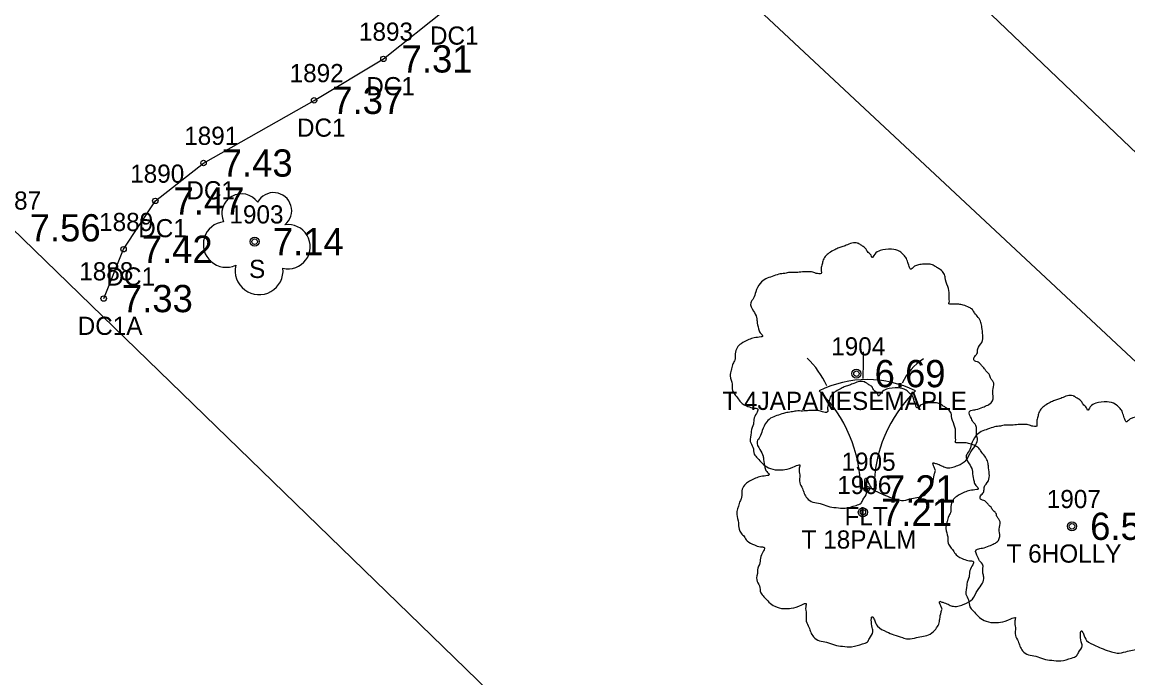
# Model space of a CAD drawing. Extents: x 2608598 to 2610682, y 641451 to 643526.
# Drawn here: x 2609158.2 to 2609219, y 642938.9 to 642975 of the extents above; entities that cross this region are included whole.
import ezdxf

# ---------------------------------------------------------------- set-up
doc = ezdxf.new("R2010")
doc.units = 0
for name, color, linetype in [('RD_EX_Bldg', 7, 'Continuous'), ('RD_EX_Bldg_txCode', 7, 'Continuous'), ('RD_EX_BldgApp', 7, 'Continuous'), ('RD_EX_BldgApp_txCode', 7, 'Continuous'), ('RD_EX_Conc', 7, 'Continuous'), ('RD_EX_Conc_txCode', 7, 'Continuous'), ('RD_EX_DR_Pipe', 7, 'Continuous'), ('RD_EX_Road', 7, 'Continuous'), ('RD_EX_TX_Bldg_ELEV', 7, 'Continuous'), ('RD_EX_TX_BldgApp_ELEV', 7, 'Continuous'), ('RD_EX_TX_Conc_ELEV', 7, 'Continuous'), ('RD_EX_TX_VEG_ELEV', 7, 'Continuous'), ('RD_EX_VEG', 7, 'Continuous'), ('RD_EX_VEG_txCode', 7, 'Continuous'), ('RD_SMD_Locator', 7, 'Continuous')]:
    doc.layers.add(name, color=color, linetype=linetype)

msp = doc.modelspace()

# ---------------------------------------------------------------- linework, layer by layer
at = {"layer": 'RD_EX_Bldg'}
msp.add_lwpolyline([(2609131.739, 642937.949), (2609157.607, 642963.648), (2609221.367, 642901.728), (2609195.499, 642876.028), (2609131.739, 642937.949)], dxfattribs=at)
at = {"layer": 'RD_EX_BldgApp'}
msp.add_line((2609204.314, 642949.296), (2609205.064, 642949.296), dxfattribs=at)
for centre, radius, start, end in [((2609166.608, 642956.634), 37.876, 358.06712, 0.27154), ((2609197.997, 642952.938), 4.895, 24.32791, 46.26654), ((2609209.578, 642953.689), 3.283, 123.29064, 154.48862), ((2609204.689, 642949.296), 5.997, 63.77943, 116.22057), ((2609196.814, 642949.296), 7.5, 0, 45.83662), ((2609212.564, 642949.296), 7.5, 134.16338, 180)]:
    msp.add_arc(centre, radius, start, end, dxfattribs=at)
at = {"layer": 'RD_EX_Conc'}
msp.add_lwpolyline([(2609162.68, 642959.754), (2609163.773, 642962.47), (2609165.522, 642965.128), (2609168.171, 642967.213), (2609174.254, 642970.662), (2609178.069, 642972.943), (2609181.572, 642975.727), (2609191.54, 642985.525), (2609194.348, 642987.393), (2609197.913, 642988.365)], dxfattribs=at)
at = {"layer": 'RD_EX_DR_Pipe'}
msp.add_lwpolyline([(2609067.894, 643101.844), (2609174.278, 642998.399), (2609174.637, 642998.15), (2609264.347, 642914.358)], dxfattribs=at)
at = {"layer": 'RD_EX_Road'}
msp.add_lwpolyline([(2608806.889, 643364.989), (2608810.184, 643361.1), (2608820.754, 643351.249), (2608881.81, 643292.235), (2608917.833, 643257.495), (2608933.208, 643242.709), (2608954.068, 643222.833), (2609026.064, 643154.189), (2609039.601, 643139.963), (2609073.879, 643106.954), (2609100.48, 643081.888), (2609124.194, 643058.866), (2609171.612, 643013.711), (2609183.195, 643002.284), (2609197.913, 642988.365), (2609247.586, 642940.954), (2609328.02, 642863.599), (2609402.609, 642790.299), (2609474.235, 642720.69), (2609483.838, 642711.579), (2609495.782, 642699.917), (2609509.808, 642686.45)], dxfattribs=at)
at = {"layer": 'RD_EX_VEG'}
for centre, radius in [((2609170.983, 642962.886), 0.25), ((2609204.093, 642955.624), 0.25), ((2609204.08, 642955.605), 0.0001), ((2609204.449, 642947.995), 0.25), ((2609204.437, 642947.977), 0.0001), ((2609215.955, 642947.222), 0.25), ((2609215.943, 642947.204), 0.0001)]:
    msp.add_circle(centre, radius, dxfattribs=at)
for centre, radius, start, end in [((2609170.262, 642964.433), 1.084, 34.97629, 204.75602), ((2609172.028, 642964.588), 0.995, 308.76261, 152.04674), ((2609169.419, 642962.731), 1.257, 96.45179, 294.73401), ((2609172.823, 642962.607), 1.218, 256.56668, 98.10463), ((2609171.228, 642961.29), 1.318, 166.88266, 5.75893)]:
    msp.add_arc(centre, radius, start, end, dxfattribs=at)
for points in [[(2609204.225, 642962.792), (2609203.925, 642962.817), (2609203.6, 642962.717), (2609203.35, 642962.617), (2609203.125, 642962.542), (2609202.9, 642962.442), (2609202.6, 642962.267), (2609202.375, 642962.067), (2609202.25, 642961.817), (2609202.2, 642961.592), (2609202.151, 642961.317), (2609202.151, 642961.142), (2609202.026, 642961.117), (2609201.876, 642961.142), (2609201.626, 642961.217), (2609201.376, 642961.217), (2609201.126, 642961.217), (2609200.776, 642961.192), (2609200.426, 642961.192), (2609200.151, 642961.142), (2609199.827, 642961.092), (2609199.452, 642960.967), (2609199.102, 642960.842), (2609198.802, 642960.592), (2609198.552, 642960.118), (2609198.427, 642959.768), (2609198.277, 642959.518), (2609198.427, 642959.068), (2609198.602, 642958.718), (2609198.627, 642958.518), (2609198.702, 642958.094), (2609198.802, 642957.869), (2609198.927, 642957.669), (2609198.852, 642957.644), (2609198.477, 642957.594), (2609198.177, 642957.494), (2609197.752, 642957.269), (2609197.528, 642957.044), (2609197.428, 642956.719), (2609197.403, 642956.369), (2609197.303, 642956.169), (2609197.228, 642955.895), (2609197.203, 642955.82), (2609197.153, 642955.495), (2609197.253, 642955.045), (2609197.278, 642954.695), (2609197.403, 642954.47), (2609197.553, 642954.295), (2609197.727, 642954.045), (2609198.127, 642953.82), (2609198.452, 642953.72), (2609198.652, 642953.696), (2609198.477, 642953.196), (2609198.427, 642952.846), (2609198.302, 642952.446), (2609198.302, 642952.371), (2609198.252, 642951.896), (2609198.402, 642951.571), (2609198.477, 642951.197), (2609198.652, 642950.972), (2609198.927, 642950.672), (2609199.252, 642950.447), (2609199.752, 642950.322), (2609200.151, 642950.347), (2609200.726, 642950.522), (2609200.976, 642950.597), (2609200.951, 642950.422), (2609200.976, 642950.047), (2609200.976, 642949.622), (2609201.126, 642949.297), (2609201.226, 642949.023), (2609201.376, 642948.773), (2609201.701, 642948.548), (2609202.101, 642948.473), (2609202.525, 642948.323), (2609202.975, 642948.248), (2609203.475, 642948.223), (2609204.075, 642948.373), (2609204.35, 642948.498), (2609204.45, 642948.673), (2609204.649, 642949.048), (2609204.599, 642949.272), (2609204.624, 642949.872), (2609204.724, 642949.697), (2609204.899, 642949.347), (2609205.399, 642949.048), (2609205.799, 642948.873), (2609206.274, 642948.723), (2609206.574, 642948.648), (2609207.048, 642948.723), (2609207.423, 642948.798), (2609207.798, 642948.923), (2609208.098, 642949.197), (2609208.273, 642949.472), (2609208.323, 642949.747), (2609208.398, 642950.122), (2609208.448, 642950.297)], [(2609208.448, 642950.297), (2609208.373, 642950.472), (2609208.323, 642950.722), (2609208.398, 642950.697), (2609208.573, 642950.647), (2609208.848, 642950.522), (2609209.073, 642950.447), (2609209.397, 642950.472), (2609209.672, 642950.572), (2609210.122, 642950.847), (2609210.397, 642951.322), (2609210.672, 642951.721), (2609210.747, 642952.046), (2609210.697, 642952.271), (2609210.672, 642952.771), (2609210.472, 642953.021), (2609210.422, 642953.146), (2609210.322, 642953.546), (2609210.397, 642953.596), (2609210.672, 642953.646), (2609211.047, 642953.77), (2609211.322, 642953.895), (2609211.546, 642954.07), (2609211.621, 642954.295), (2609211.596, 642954.695), (2609211.646, 642955.095), (2609211.571, 642955.245), (2609211.471, 642955.395), (2609211.396, 642955.595), (2609211.247, 642955.745), (2609211.147, 642955.895), (2609211.047, 642955.994), (2609210.922, 642956.144), (2609210.747, 642956.269), (2609210.597, 642956.319), (2609210.547, 642956.469), (2609210.697, 642956.669), (2609210.747, 642956.769), (2609210.772, 642956.994), (2609210.997, 642957.344), (2609211.047, 642957.744), (2609210.997, 642958.169), (2609210.947, 642958.443), (2609210.797, 642958.718), (2609210.597, 642958.968), (2609210.472, 642959.143), (2609210.297, 642959.268), (2609209.972, 642959.393), (2609209.722, 642959.443), (2609209.372, 642959.443), (2609209.172, 642959.493), (2609209.197, 642959.543), (2609209.197, 642959.693), (2609209.197, 642959.968), (2609209.122, 642960.418), (2609208.973, 642960.917), (2609208.973, 642960.942), (2609208.873, 642961.192), (2609208.648, 642961.392), (2609208.473, 642961.492), (2609208.273, 642961.617), (2609208.023, 642961.642), (2609207.723, 642961.642), (2609207.448, 642961.592), (2609207.248, 642961.492), (2609207.073, 642961.367), (2609206.998, 642961.517), (2609206.898, 642961.817), (2609206.848, 642961.967), (2609206.699, 642962.142), (2609206.474, 642962.342), (2609206.024, 642962.467), (2609205.399, 642962.392), (2609205.099, 642962.192), (2609204.949, 642962.017), (2609204.899, 642962.142), (2609204.699, 642962.342), (2609204.599, 642962.517), (2609204.425, 642962.642), (2609204.275, 642962.742), (2609204.175, 642962.792)], [(2609204.581, 642955.163), (2609204.281, 642955.188), (2609203.957, 642955.088), (2609203.707, 642954.988), (2609203.482, 642954.913), (2609203.257, 642954.813), (2609202.957, 642954.638), (2609202.732, 642954.438), (2609202.607, 642954.188), (2609202.557, 642953.963), (2609202.507, 642953.688), (2609202.507, 642953.513), (2609202.382, 642953.488), (2609202.232, 642953.513), (2609201.982, 642953.588), (2609201.733, 642953.588), (2609201.483, 642953.588), (2609201.133, 642953.563), (2609200.783, 642953.563), (2609200.508, 642953.513), (2609200.183, 642953.463), (2609199.808, 642953.338), (2609199.459, 642953.213), (2609199.159, 642952.964), (2609198.909, 642952.489), (2609198.784, 642952.139), (2609198.634, 642951.889), (2609198.784, 642951.439), (2609198.959, 642951.089), (2609198.984, 642950.889), (2609199.059, 642950.465), (2609199.159, 642950.24), (2609199.284, 642950.04), (2609199.209, 642950.015), (2609198.834, 642949.965), (2609198.534, 642949.865), (2609198.109, 642949.64), (2609197.884, 642949.415), (2609197.784, 642949.09), (2609197.759, 642948.74), (2609197.659, 642948.541), (2609197.584, 642948.266), (2609197.559, 642948.191), (2609197.509, 642947.866), (2609197.609, 642947.416), (2609197.634, 642947.066), (2609197.759, 642946.841), (2609197.909, 642946.666), (2609198.084, 642946.416), (2609198.484, 642946.192), (2609198.809, 642946.092), (2609199.009, 642946.067), (2609198.834, 642945.567), (2609198.784, 642945.217), (2609198.659, 642944.817), (2609198.659, 642944.742), (2609198.609, 642944.267), (2609198.759, 642943.942), (2609198.834, 642943.568), (2609199.009, 642943.343), (2609199.284, 642943.043), (2609199.608, 642942.818), (2609200.108, 642942.693), (2609200.508, 642942.718), (2609201.083, 642942.893), (2609201.333, 642942.968), (2609201.308, 642942.793), (2609201.333, 642942.418), (2609201.333, 642941.993), (2609201.483, 642941.669), (2609201.583, 642941.394), (2609201.733, 642941.144), (2609202.057, 642940.919), (2609202.457, 642940.844), (2609202.882, 642940.694), (2609203.332, 642940.619), (2609203.832, 642940.594), (2609204.431, 642940.744), (2609204.706, 642940.869), (2609204.806, 642941.044), (2609205.006, 642941.419), (2609204.956, 642941.644), (2609204.981, 642942.243), (2609205.081, 642942.068), (2609205.256, 642941.718), (2609205.756, 642941.419), (2609206.156, 642941.244), (2609206.63, 642941.094), (2609206.93, 642941.019), (2609207.405, 642941.094), (2609207.78, 642941.169), (2609208.155, 642941.294), (2609208.455, 642941.569), (2609208.63, 642941.843), (2609208.68, 642942.118), (2609208.754, 642942.493), (2609208.804, 642942.668)], [(2609208.804, 642942.668), (2609208.73, 642942.843), (2609208.68, 642943.093), (2609208.754, 642943.068), (2609208.929, 642943.018), (2609209.204, 642942.893), (2609209.429, 642942.818), (2609209.754, 642942.843), (2609210.029, 642942.943), (2609210.479, 642943.218), (2609210.754, 642943.693), (2609211.028, 642944.092), (2609211.103, 642944.417), (2609211.053, 642944.642), (2609211.028, 642945.142), (2609210.829, 642945.392), (2609210.779, 642945.517), (2609210.679, 642945.917), (2609210.754, 642945.967), (2609211.028, 642946.017), (2609211.403, 642946.142), (2609211.678, 642946.266), (2609211.903, 642946.441), (2609211.978, 642946.666), (2609211.953, 642947.066), (2609212.003, 642947.466), (2609211.928, 642947.616), (2609211.828, 642947.766), (2609211.753, 642947.966), (2609211.603, 642948.116), (2609211.503, 642948.266), (2609211.403, 642948.366), (2609211.278, 642948.516), (2609211.103, 642948.64), (2609210.954, 642948.69), (2609210.904, 642948.84), (2609211.053, 642949.04), (2609211.103, 642949.14), (2609211.128, 642949.365), (2609211.353, 642949.715), (2609211.403, 642950.115), (2609211.353, 642950.54), (2609211.303, 642950.815), (2609211.153, 642951.089), (2609210.954, 642951.339), (2609210.829, 642951.514), (2609210.654, 642951.639), (2609210.329, 642951.764), (2609210.079, 642951.814), (2609209.729, 642951.814), (2609209.529, 642951.864), (2609209.554, 642951.914), (2609209.554, 642952.064), (2609209.554, 642952.339), (2609209.479, 642952.789), (2609209.329, 642953.288), (2609209.329, 642953.313), (2609209.229, 642953.563), (2609209.004, 642953.763), (2609208.829, 642953.863), (2609208.63, 642953.988), (2609208.38, 642954.013), (2609208.08, 642954.013), (2609207.805, 642953.963), (2609207.605, 642953.863), (2609207.43, 642953.738), (2609207.355, 642953.888), (2609207.255, 642954.188), (2609207.205, 642954.338), (2609207.055, 642954.513), (2609206.83, 642954.713), (2609206.38, 642954.838), (2609205.756, 642954.763), (2609205.456, 642954.563), (2609205.306, 642954.388), (2609205.256, 642954.513), (2609205.056, 642954.713), (2609204.956, 642954.888), (2609204.781, 642955.013), (2609204.631, 642955.113), (2609204.531, 642955.163)], [(2609216.087, 642954.39), (2609215.787, 642954.415), (2609215.463, 642954.315), (2609215.213, 642954.215), (2609214.988, 642954.14), (2609214.763, 642954.04), (2609214.463, 642953.865), (2609214.238, 642953.665), (2609214.113, 642953.415), (2609214.063, 642953.19), (2609214.013, 642952.915), (2609214.013, 642952.74), (2609213.888, 642952.715), (2609213.738, 642952.74), (2609213.488, 642952.815), (2609213.238, 642952.815), (2609212.989, 642952.815), (2609212.639, 642952.79), (2609212.289, 642952.79), (2609212.014, 642952.74), (2609211.689, 642952.69), (2609211.314, 642952.565), (2609210.964, 642952.44), (2609210.665, 642952.191), (2609210.415, 642951.716), (2609210.29, 642951.366), (2609210.14, 642951.116), (2609210.29, 642950.666), (2609210.465, 642950.316), (2609210.49, 642950.116), (2609210.565, 642949.692), (2609210.665, 642949.467), (2609210.79, 642949.267), (2609210.715, 642949.242), (2609210.34, 642949.192), (2609210.04, 642949.092), (2609209.615, 642948.867), (2609209.39, 642948.642), (2609209.29, 642948.317), (2609209.265, 642947.967), (2609209.165, 642947.768), (2609209.09, 642947.493), (2609209.065, 642947.418), (2609209.015, 642947.093), (2609209.115, 642946.643), (2609209.14, 642946.293), (2609209.265, 642946.068), (2609209.415, 642945.893), (2609209.59, 642945.643), (2609209.99, 642945.419), (2609210.315, 642945.319), (2609210.515, 642945.294), (2609210.34, 642944.794), (2609210.29, 642944.444), (2609210.165, 642944.044), (2609210.165, 642943.969), (2609210.115, 642943.494), (2609210.265, 642943.169), (2609210.34, 642942.795), (2609210.515, 642942.57), (2609210.79, 642942.27), (2609211.114, 642942.045), (2609211.614, 642941.92), (2609212.014, 642941.945), (2609212.589, 642942.12), (2609212.839, 642942.195), (2609212.814, 642942.02), (2609212.839, 642941.645), (2609212.839, 642941.22), (2609212.989, 642940.896), (2609213.089, 642940.621), (2609213.238, 642940.371), (2609213.563, 642940.146), (2609213.963, 642940.071), (2609214.388, 642939.921), (2609214.838, 642939.846), (2609215.338, 642939.821), (2609215.937, 642939.971), (2609216.212, 642940.096), (2609216.312, 642940.271), (2609216.512, 642940.646), (2609216.462, 642940.871), (2609216.487, 642941.47), (2609216.587, 642941.295), (2609216.762, 642940.945), (2609217.262, 642940.646), (2609217.662, 642940.471), (2609218.136, 642940.321), (2609218.436, 642940.246), (2609218.911, 642940.321), (2609219.286, 642940.396), (2609219.661, 642940.521), (2609219.961, 642940.796), (2609220.135, 642941.07), (2609220.185, 642941.345), (2609220.26, 642941.72), (2609220.31, 642941.895)], [(2609220.31, 642941.895), (2609220.235, 642942.07), (2609220.185, 642942.32), (2609220.26, 642942.295), (2609220.435, 642942.245), (2609220.71, 642942.12), (2609220.935, 642942.045), (2609221.26, 642942.07), (2609221.535, 642942.17), (2609221.985, 642942.445), (2609222.26, 642942.92), (2609222.534, 642943.319), (2609222.609, 642943.644), (2609222.559, 642943.869), (2609222.534, 642944.369), (2609222.334, 642944.619), (2609222.284, 642944.744), (2609222.185, 642945.144), (2609222.26, 642945.194), (2609222.534, 642945.244), (2609222.909, 642945.369), (2609223.184, 642945.493), (2609223.409, 642945.668), (2609223.484, 642945.893), (2609223.459, 642946.293), (2609223.509, 642946.693), (2609223.434, 642946.843), (2609223.334, 642946.993), (2609223.259, 642947.193), (2609223.109, 642947.343), (2609223.009, 642947.493), (2609222.909, 642947.593), (2609222.784, 642947.743), (2609222.609, 642947.867), (2609222.459, 642947.917), (2609222.409, 642948.067), (2609222.559, 642948.267), (2609222.609, 642948.367), (2609222.634, 642948.592), (2609222.859, 642948.942), (2609222.909, 642949.342), (2609222.859, 642949.767), (2609222.809, 642950.042), (2609222.659, 642950.316), (2609222.459, 642950.566), (2609222.334, 642950.741), (2609222.16, 642950.866), (2609221.835, 642950.991), (2609221.585, 642951.041), (2609221.235, 642951.041), (2609221.035, 642951.091), (2609221.06, 642951.141), (2609221.06, 642951.291), (2609221.06, 642951.566), (2609220.985, 642952.016), (2609220.835, 642952.515), (2609220.835, 642952.54), (2609220.735, 642952.79), (2609220.51, 642952.99), (2609220.335, 642953.09), (2609220.135, 642953.215), (2609219.886, 642953.24), (2609219.586, 642953.24), (2609219.311, 642953.19), (2609219.111, 642953.09), (2609218.936, 642952.965), (2609218.861, 642953.115), (2609218.761, 642953.415), (2609218.711, 642953.565), (2609218.561, 642953.74), (2609218.336, 642953.94), (2609217.886, 642954.065), (2609217.262, 642953.99), (2609216.962, 642953.79), (2609216.812, 642953.615), (2609216.762, 642953.74), (2609216.562, 642953.94), (2609216.462, 642954.115), (2609216.287, 642954.24), (2609216.137, 642954.34), (2609216.037, 642954.39)]]:
    msp.add_spline(points, degree=3, dxfattribs=at)
at = {"layer": 'RD_SMD_Locator'}
for centre in [(2609178.069, 642972.943), (2609174.254, 642970.662), (2609168.171, 642967.213), (2609165.522, 642965.128), (2609170.983, 642962.886), (2609163.773, 642962.47), (2609162.68, 642959.754), (2609204.093, 642955.624), (2609204.662, 642949.278), (2609204.449, 642947.995), (2609215.955, 642947.222)]:
    msp.add_circle(centre, 0.15, dxfattribs=at)

# ---------------------------------------------------------------- texts
at = {"layer": 'RD_EX_Bldg_txCode'}
msp.add_text('1887', height=1, dxfattribs=at).set_placement((2609156.26, 642964.648))
at = {"layer": 'RD_EX_BldgApp_txCode'}
for s, p in [('1905', (2609203.276, 642950.278)), ('FLT', (2609203.441, 642947.278))]:
    msp.add_text(s, height=1, dxfattribs=at).set_placement(p)
at = {"layer": 'RD_EX_Conc_txCode'}
for s, p in [('1893', (2609176.723, 642973.943)), ('DC1', (2609180.628, 642973.727)), ('1892', (2609172.908, 642971.662)), ('DC1', (2609177.124, 642970.943)), ('DC1', (2609173.31, 642968.662)), ('1891', (2609167.108, 642968.213)), ('1890', (2609164.136, 642966.128)), ('DC1', (2609167.226, 642965.213)), ('1889', (2609162.427, 642963.47)), ('DC1', (2609164.577, 642963.128)), ('1888', (2609161.333, 642960.754)), ('DC1', (2609162.828, 642960.47)), ('DC1A', (2609161.247, 642957.754))]:
    msp.add_text(s, height=1, dxfattribs=at).set_placement(p)
at = {"layer": 'RD_EX_TX_Bldg_ELEV'}
msp.add_text('7.56', height=1.5, dxfattribs=at).set_placement((2609158.607, 642962.898))
at = {"layer": 'RD_EX_TX_BldgApp_ELEV'}
msp.add_text('7.21', height=1.5, dxfattribs=at).set_placement((2609205.662, 642948.528))
at = {"layer": 'RD_EX_TX_Conc_ELEV'}
for s, p in [('7.31', (2609179.069, 642972.193)), ('7.37', (2609175.254, 642969.912)), ('7.43', (2609169.171, 642966.463)), ('7.47', (2609166.522, 642964.378)), ('7.42', (2609164.773, 642961.72)), ('7.33', (2609163.68, 642959.004))]:
    msp.add_text(s, height=1.5, dxfattribs=at).set_placement(p)
at = {"layer": 'RD_EX_TX_VEG_ELEV'}
for s, p in [('7.14', (2609171.983, 642962.136)), ('6.69', (2609205.093, 642954.874)), ('7.21', (2609205.449, 642947.245)), ('6.59', (2609216.955, 642946.472))]:
    msp.add_text(s, height=1.5, dxfattribs=at).set_placement(p)
at = {"layer": 'RD_EX_VEG_txCode'}
for s, p in [('1903', (2609169.597, 642963.886)), ('S', (2609170.676, 642960.886)), ('1904', (2609202.707, 642956.624)), ('T 4JAPANESEMAPLE', (2609196.719, 642953.624)), ('1906', (2609203.04, 642948.995)), ('1907', (2609214.569, 642948.222)), ('T 18PALM', (2609201.079, 642945.995)), ('T 6HOLLY', (2609212.357, 642945.222))]:
    msp.add_text(s, height=1, dxfattribs=at).set_placement(p)

doc.saveas('drawing.dxf')
